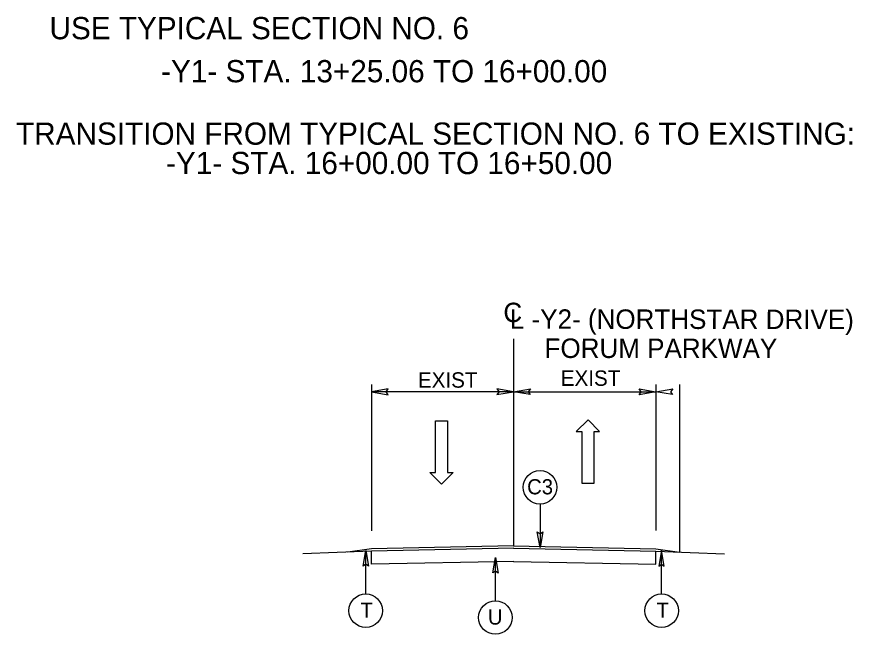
# Model space of a CAD drawing. Extents: x 1904401 to 1905163, y 193929 to 194736.
# Drawn here: x 1904835.3 to 1904905.8, y 194366.5 to 194418.6 of the extents above; entities that cross this region are included whole.
import ezdxf

# ---------------------------------------------------------------- set-up
doc = ezdxf.new("R2010")
doc.units = 0
for name, color, linetype in [('Old_Level_1', 7, 'Continuous'), ('Old_Level_11', 7, 'Continuous'), ('Old_Level_20', 7, 'Continuous'), ('Prop Lane Arrow CELL', 7, 'Continuous'), ('Typical Berm CELL', 7, 'Continuous'), ('Typical Terminator CELL', 7, 'Continuous'), ('Typical Text Centerline CELL', 7, 'Continuous')]:
    doc.layers.add(name, color=color, linetype=linetype)

msp = doc.modelspace()

# ---------------------------------------------------------------- linework, layer by layer
at = {"layer": 'Old_Level_11'}
for p, q in [((1904879.426, 194377.524), (1904879.426, 194373.869)), ((1904864.724, 194369.935), (1904864.724, 194373.589)), ((1904889.682, 194369.935), (1904889.682, 194373.589)), ((1904875.663, 194369.359), (1904875.663, 194373.013))]:
    msp.add_line(p, q, dxfattribs=at)
for points in [[(1904879.651, 194375.179), (1904879.426, 194373.869), (1904879.193, 194375.186), (1904879.426, 194375.018)], [(1904864.499, 194372.28), (1904864.724, 194373.589), (1904864.957, 194372.273), (1904864.724, 194372.44)], [(1904889.908, 194372.28), (1904889.682, 194373.589), (1904889.449, 194372.273), (1904889.682, 194372.44)], [(1904875.438, 194371.704), (1904875.663, 194373.013), (1904875.896, 194371.697), (1904875.663, 194371.864)]]:
    msp.add_lwpolyline(points, close=True, dxfattribs=at)
for centre in [(1904879.426, 194378.938), (1904864.725, 194368.521), (1904889.682, 194368.521), (1904875.663, 194367.945)]:
    msp.add_circle(centre, 1.414, dxfattribs=at)
at = {"layer": 'Prop Lane Arrow CELL'}
for p, q in [((1904865.203, 194387.597), (1904865.203, 194375.263)), ((1904889.203, 194387.597), (1904889.203, 194375.286)), ((1904891.203, 194387.597), (1904891.203, 194373.47)), ((1904877.203, 194386.997), (1904865.203, 194386.997)), ((1904877.203, 194386.997), (1904889.203, 194386.997)), ((1904870.597, 194384.531), (1904871.625, 194384.531)), ((1904870.597, 194380.174), (1904870.597, 194384.531)), ((1904871.625, 194384.531), (1904871.625, 194380.174)), ((1904883.483, 194384.626), (1904882.487, 194383.645)), ((1904884.448, 194383.645), (1904883.483, 194384.626)), ((1904882.487, 194383.645), (1904882.954, 194383.645)), ((1904882.954, 194383.645), (1904882.954, 194379.288)), ((1904883.981, 194379.288), (1904883.981, 194383.645)), ((1904883.981, 194383.645), (1904884.448, 194383.645)), ((1904871.127, 194379.193), (1904870.131, 194380.174)), ((1904870.131, 194380.174), (1904870.597, 194380.174)), ((1904872.091, 194380.174), (1904871.127, 194379.193)), ((1904871.625, 194380.174), (1904872.091, 194380.174)), ((1904882.954, 194379.288), (1904883.981, 194379.288)), ((1904877.203, 194373.991), (1904865.203, 194373.751)), ((1904877.203, 194373.991), (1904889.203, 194373.751)), ((1904865.203, 194373.751), (1904863.203, 194373.47)), ((1904889.203, 194373.751), (1904891.203, 194373.47))]:
    msp.add_line(p, q, dxfattribs=at)
at = {"layer": 'Typical Berm CELL'}
for p, q in [((1904865.203, 194373.554), (1904859.409, 194373.31)), ((1904877.22, 194373.794), (1904865.203, 194373.554)), ((1904865.203, 194372.436), (1904865.203, 194373.554)), ((1904877.203, 194373.795), (1904889.203, 194373.555)), ((1904889.203, 194372.436), (1904889.203, 194373.555)), ((1904889.203, 194373.554), (1904894.998, 194373.31)), ((1904877.22, 194372.676), (1904865.203, 194372.436)), ((1904877.203, 194372.676), (1904889.203, 194372.436))]:
    msp.add_line(p, q, dxfattribs=at)
at = {"layer": 'Typical Terminator CELL'}
for points in [[(1904866.609, 194387.239), (1904865.203, 194386.997), (1904866.617, 194386.747), (1904866.438, 194386.997)], [(1904875.797, 194386.755), (1904877.203, 194386.997), (1904875.79, 194387.247), (1904875.969, 194386.997)], [(1904878.609, 194386.755), (1904877.203, 194386.997), (1904878.617, 194387.247), (1904878.438, 194386.997)], [(1904887.797, 194387.239), (1904889.203, 194386.997), (1904887.79, 194386.747), (1904887.969, 194386.997)], [(1904890.609, 194386.755), (1904889.203, 194386.997), (1904890.617, 194387.247), (1904890.438, 194386.997)]]:
    msp.add_lwpolyline(points, close=True, dxfattribs=at)
at = {"layer": 'Typical Text Centerline CELL'}
msp.add_line((1904877.203, 194391.464), (1904877.203, 194373.991), dxfattribs=at)

# ---------------------------------------------------------------- texts
at = {"layer": 'Old_Level_1'}
msp.add_text('TRANSITION FROM TYPICAL SECTION NO. 6 TO EXISTING:', height=1.875, dxfattribs=at).set_placement((1904835.227, 194407.846))
at = {"layer": 'Old_Level_20'}
for s, height, p in [('C3', 1.2792, (1904878.338, 194378.341)), ('T', 1.279, (1904864.288, 194367.923)), ('T', 1.279, (1904889.254, 194367.923)), ('U', 1.279, (1904875.03, 194367.347))]:
    msp.add_text(s, height=height, dxfattribs=at).set_placement(p)
at = {"layer": 'Prop Lane Arrow CELL'}
for s, height, p in [('USE TYPICAL SECTION NO. 6', 1.875, (1904838.046, 194416.747)), ('-Y1- STA. 13+25.06 TO 16+00.00', 1.875, (1904847.463, 194413.115)), ('-Y1- STA. 16+00.00 TO 16+50.00', 1.875, (1904847.882, 194405.367)), ('EXIST', 1.3, (1904881.177, 194387.498)), ('EXIST', 1.3, (1904869.127, 194387.341))]:
    msp.add_text(s, height=height, dxfattribs=at).set_placement(p)
at = {"layer": 'Typical Text Centerline CELL'}
msp.add_text('C', height=1.64, dxfattribs=at).set_placement((1904876.335, 194392.874))
for s, p in [('L -Y2- (NORTHSTAR DRIVE) ', (1904876.881, 194392.314)), ('FORUM PARKWAY', (1904879.809, 194389.853))]:
    msp.add_text(s, height=1.64109, rotation=359.9469, dxfattribs=at).set_placement(p)

doc.saveas('drawing.dxf')
